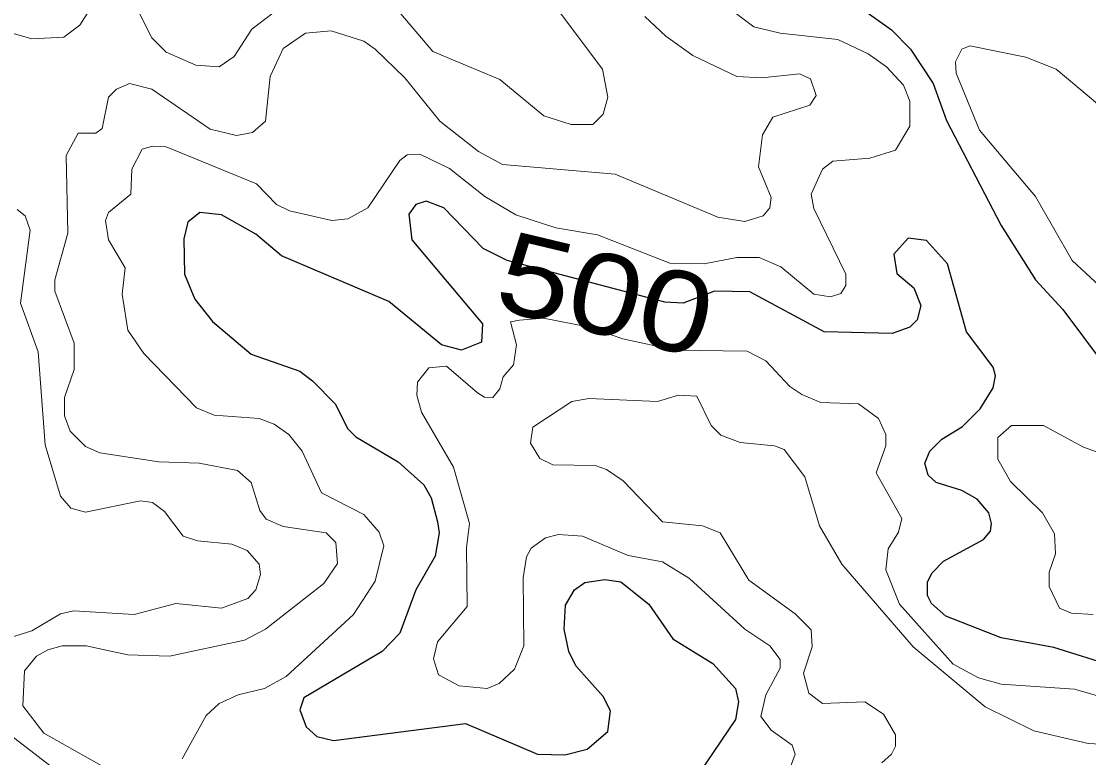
# Model space of a CAD drawing. Extents: x 577 to 602.9, y 7483.8 to 7511.6.
# Drawn here: x 584.433 to 585.493, y 7497.389 to 7498.12 of the extents above; entities that cross this region are included whole.
import ezdxf
from ezdxf.enums import TextEntityAlignment as Align

# ---------------------------------------------------------------- set-up
doc = ezdxf.new("R2010")
doc.units = 0
doc.header["$LTSCALE"] = 0.032
doc.layers.add('1', color=7, linetype='Continuous', lineweight=25)
doc.layers.add('2', color=7, linetype='Continuous', lineweight=13)
doc.layers.add('61', color=7, linetype='Continuous')

msp = doc.modelspace()

# ---------------------------------------------------------------- linework, layer by layer
at = {"layer": '1'}
for points in [[(585.2685, 7498.1319), (585.2971, 7498.1112), (585.3162, 7498.0921), (585.3385, 7498.058), (585.352, 7498.0214), (585.4061, 7497.9172), (585.4403, 7497.8631), (585.4673, 7497.8337), (585.5086, 7497.7788)], [(585.3981, 7497.7765), (585.3719, 7497.8114), (585.3528, 7497.879), (585.3321, 7497.9021), (585.3138, 7497.9045), (585.2995, 7497.8886), (585.3027, 7497.8695), (585.3194, 7497.8552), (585.3265, 7497.8377), (585.3226, 7497.8234), (585.3154, 7497.8162), (585.2979, 7497.8099), (585.2303, 7497.8114), (585.1564, 7497.8512), (585.1214, 7497.852), (585.0904, 7497.8401), (585.0721, 7497.8409), (584.9155, 7497.8823), (584.8916, 7497.8941), (584.8526, 7497.9347), (584.8351, 7497.9411), (584.8248, 7497.9379), (584.8176, 7497.9283), (584.8208, 7497.9029), (584.8908, 7497.8194), (584.89, 7497.8011), (584.8701, 7497.7932), (584.8502, 7497.7987), (584.7978, 7497.8417), (584.6912, 7497.887), (584.6658, 7497.9085), (584.6316, 7497.9275), (584.6101, 7497.9299), (584.5982, 7497.9204), (584.5942, 7497.9037), (584.595, 7497.8687), (584.6053, 7497.8441), (584.6228, 7497.8218), (584.661, 7497.7892), (584.7095, 7497.7725), (584.7222, 7497.7629), (584.7445, 7497.7399), (584.7572, 7497.7152), (584.7651, 7497.7073), (584.8073, 7497.6826), (584.8327, 7497.6596), (584.8399, 7497.6468), (584.8463, 7497.623), (584.8478, 7497.6119), (584.8439, 7497.5888), (584.8248, 7497.5554), (584.8089, 7497.5125), (584.7914, 7497.4942), (584.7135, 7497.4481), (584.7095, 7497.4361), (584.7158, 7497.4194), (584.7262, 7497.4099), (584.7429, 7497.4059), (584.8741, 7497.4226), (584.9457, 7497.3924), (584.9727, 7497.3916), (584.995, 7497.3972), (585.0156, 7497.4147), (585.018, 7497.4353), (585.0109, 7497.4496), (584.9838, 7497.4799), (584.9767, 7497.4942), (584.9719, 7497.5164), (584.9735, 7497.5403), (584.9822, 7497.5554), (584.9926, 7497.5626), (585.0124, 7497.5657), (585.0284, 7497.5634), (585.0562, 7497.5411), (585.08, 7497.5069), (585.1198, 7497.4822), (585.1421, 7497.4576), (585.1452, 7497.4441), (585.1421, 7497.4266), (585.1063, 7497.3733)], [(585.5198, 7497.4791), (585.4585, 7497.4981), (585.4061, 7497.5077), (585.3512, 7497.5292), (585.3369, 7497.5419), (585.3329, 7497.5498), (585.3329, 7497.5634), (585.3377, 7497.5721), (585.3488, 7497.584), (585.3886, 7497.6055), (585.3957, 7497.6135), (585.3965, 7497.6214), (585.3941, 7497.6317), (585.3822, 7497.6453), (585.3671, 7497.654), (585.3417, 7497.662), (585.3337, 7497.6691), (585.3305, 7497.681), (585.3353, 7497.693), (585.3472, 7497.7049), (585.3679, 7497.7176), (585.3854, 7497.7351), (585.3981, 7497.7558), (585.4005, 7497.7677), (585.3981, 7497.7765)]]:
    msp.add_lwpolyline(points, dxfattribs=at)
at = {"layer": '2'}
for points in [[(584.8097, 7498.1271), (584.8415, 7498.0898), (584.9083, 7498.0619), (584.952, 7498.0261), (584.9791, 7498.0174), (585.0005, 7498.0174), (585.0109, 7498.0277), (585.0156, 7498.0444), (585.0101, 7498.0723), (584.9393, 7498.1669)], [(584.4121, 7498.1112), (584.4431, 7498.1025), (584.4749, 7498.1041), (584.4908, 7498.116), (584.5131, 7498.151)], [(584.5385, 7498.151), (584.5624, 7498.1033), (584.5767, 7498.089), (584.6061, 7498.0762), (584.6292, 7498.0747), (584.6443, 7498.085), (584.6618, 7498.112), (584.6825, 7498.1279)], [(585.1246, 7498.1414), (585.1604, 7498.1144), (585.1866, 7498.108), (585.2438, 7498.1017), (585.2741, 7498.0874), (585.2924, 7498.0747), (585.3091, 7498.0564), (585.3154, 7498.0405), (585.3154, 7498.0158), (585.3011, 7497.992), (585.2757, 7497.984), (585.2391, 7497.9808), (585.2287, 7497.9729), (585.2176, 7497.9482), (585.22, 7497.9339), (585.2518, 7497.8687), (585.2518, 7497.8576), (585.247, 7497.8496), (585.2367, 7497.8464), (585.22, 7497.8488), (585.1874, 7497.8759), (585.1659, 7497.8854), (585.1437, 7497.8854), (585.1111, 7497.879), (585.0769, 7497.8798), (585.0053, 7497.9077), (584.9639, 7497.9148), (584.9242, 7497.9275), (584.8932, 7497.9458), (584.8582, 7497.9737), (584.8288, 7497.988), (584.816, 7497.9872), (584.8089, 7497.9816), (584.7771, 7497.9347), (584.7572, 7497.9236), (584.7413, 7497.922), (584.6992, 7497.9315), (584.6864, 7497.9379), (584.6665, 7497.9586), (584.5767, 7497.9951), (584.5632, 7497.9959), (584.5528, 7497.9927), (584.5425, 7497.9729), (584.5417, 7497.9482), (584.5194, 7497.9299), (584.5163, 7497.922), (584.5194, 7497.9029), (584.5361, 7497.8751), (584.533, 7497.8488), (584.5385, 7497.813), (584.5544, 7497.79), (584.6069, 7497.7359), (584.6244, 7497.7288), (584.6689, 7497.7256), (584.684, 7497.72), (584.6984, 7497.7097), (584.7119, 7497.693), (584.731, 7497.6516), (584.7731, 7497.6301), (584.7882, 7497.6127), (584.793, 7497.5991), (584.7842, 7497.5641), (584.7628, 7497.5308), (584.696, 7497.4695), (584.6745, 7497.4576), (584.6483, 7497.4512), (584.6292, 7497.4425), (584.6165, 7497.4306)], [(584.5226, 7497.3749), (584.455, 7497.4131), (584.4344, 7497.4401), (584.4359, 7497.4751), (584.4479, 7497.4894), (584.459, 7497.4958), (584.4733, 7497.4997), (584.4972, 7497.4997), (584.5385, 7497.491), (584.5799, 7497.4894), (584.6546, 7497.5053), (584.6753, 7497.5164), (584.7333, 7497.5618), (584.7469, 7497.5816), (584.7453, 7497.6023), (584.7357, 7497.6119), (584.6928, 7497.6182), (584.6761, 7497.6254), (584.6697, 7497.6341), (584.661, 7497.662), (584.6475, 7497.6739), (584.6093, 7497.681), (584.5695, 7497.6826), (584.5107, 7497.6914), (584.4964, 7497.6977), (584.4813, 7497.7128), (584.4757, 7497.728), (584.4757, 7497.7462), (584.4852, 7497.7741), (584.4852, 7497.8003), (584.4662, 7497.852), (584.4662, 7497.8631), (584.4789, 7497.9093), (584.4773, 7497.9864), (584.4892, 7498.0087), (584.5067, 7498.0087), (584.5131, 7498.0134), (584.5194, 7498.0444), (584.5274, 7498.0524), (584.5401, 7498.058), (584.5624, 7498.0524), (584.6204, 7498.0126), (584.6467, 7498.0063), (584.6626, 7498.0094), (584.6753, 7498.0206), (584.6801, 7498.0651), (584.6928, 7498.0929), (584.7151, 7498.108), (584.7405, 7498.1104), (584.7731, 7498.1001), (584.7842, 7498.0921), (584.8137, 7498.0635), (584.8486, 7498.0206), (584.8868, 7497.9904), (584.9107, 7497.9776), (585.0228, 7497.9681), (585.1246, 7497.9252), (585.1516, 7497.9212), (585.1699, 7497.9267), (585.1763, 7497.9347), (585.1778, 7497.945), (585.1651, 7497.9753), (585.1691, 7498.0071), (585.1794, 7498.0246), (585.216, 7498.0365), (585.2224, 7498.046), (585.2168, 7498.0627), (585.2057, 7498.0675), (585.1683, 7498.0635), (585.1437, 7498.0651), (585.0999, 7498.0858), (585.0729, 7498.1049), (585.0522, 7498.1247)], [(585.5142, 7498.0277), (585.4609, 7498.0723), (585.4307, 7498.0842), (585.375, 7498.0953), (585.3671, 7498.0921), (585.3607, 7498.0794), (585.3615, 7498.0683), (585.3846, 7498.0118), (585.4403, 7497.9458), (585.4768, 7497.8822), (585.5086, 7497.8528)], [(584.4137, 7497.5053), (584.4431, 7497.5148), (584.4717, 7497.5315), (584.4845, 7497.5347), (584.5449, 7497.5308), (584.5862, 7497.5419), (584.6316, 7497.5371), (584.6578, 7497.5467), (584.6658, 7497.5554), (584.6705, 7497.5705), (584.6689, 7497.5808), (584.657, 7497.5944), (584.6419, 7497.6007), (584.6077, 7497.6039), (584.5934, 7497.6087), (584.5751, 7497.6333), (584.5632, 7497.6421), (584.5512, 7497.6437), (584.4964, 7497.6325), (584.4821, 7497.6365), (584.4717, 7497.6484), (584.4566, 7497.6993), (584.4495, 7497.7916), (584.432, 7497.8401), (584.4415, 7497.9124), (584.4367, 7497.9267), (584.4288, 7497.9331)], [(585.3075, 7497.6262), (585.282, 7497.6715), (585.2916, 7497.6985), (585.2916, 7497.7097), (585.2844, 7497.7256), (585.2645, 7497.7399), (585.2271, 7497.7415), (585.2081, 7497.7494), (585.1961, 7497.7574), (585.1723, 7497.7828), (585.154, 7497.7924), (585.0824, 7497.7932), (585.0303, 7497.8044), (584.9956, 7497.8165), (584.9515, 7497.8252), (584.9276, 7497.823), (584.9189, 7497.8216), (584.9248, 7497.7985), (584.9218, 7497.7788), (584.9115, 7497.7669), (584.9083, 7497.755), (584.9011, 7497.7462), (584.893, 7497.7466), (584.886, 7497.751), (584.855, 7497.7773), (584.8375, 7497.7757), (584.8264, 7497.7614), (584.8256, 7497.7486), (584.8304, 7497.7319), (584.8622, 7497.6771), (584.8781, 7497.6214), (584.8749, 7497.5975), (584.8757, 7497.5387), (584.8463, 7497.5037), (584.8423, 7497.487), (584.8471, 7497.4711), (584.8677, 7497.46), (584.8956, 7497.4576), (584.9075, 7497.4624), (584.9226, 7497.4767), (584.9321, 7497.4997), (584.9313, 7497.5673), (584.9345, 7497.588), (584.9393, 7497.5968), (584.9536, 7497.6071), (584.9663, 7497.6103), (584.9902, 7497.6087), (585.0355, 7497.5896), (585.0697, 7497.5832), (585.0967, 7497.5665), (585.1516, 7497.5164), (585.1763, 7497.4997), (585.1866, 7497.4862), (585.1866, 7497.4775), (585.1723, 7497.4512), (585.1675, 7497.4298), (585.1778, 7497.4162), (585.1985, 7497.4011), (585.2017, 7497.3924), (585.1969, 7497.3797)], [(585.2876, 7497.3836), (585.2971, 7497.3924), (585.3011, 7497.4003), (585.3011, 7497.4115), (585.2892, 7497.4321), (585.2709, 7497.4441), (585.2287, 7497.4425), (585.2152, 7497.4528), (585.2097, 7497.4727), (585.2184, 7497.4989), (585.2176, 7497.5156), (585.2017, 7497.5315), (585.1556, 7497.5649), (585.127, 7497.6119), (585.1095, 7497.619), (585.0697, 7497.623), (585.0307, 7497.6635), (585.014, 7497.6747), (585.0029, 7497.6787), (584.9608, 7497.6794), (584.948, 7497.6858), (584.9385, 7497.7009), (584.9409, 7497.7168), (584.9798, 7497.7423), (584.9965, 7497.7454), (585.0649, 7497.7423), (585.0856, 7497.7486), (585.1039, 7497.7478), (585.1182, 7497.7184), (585.1278, 7497.7089), (585.1468, 7497.7017), (585.181, 7497.6985), (585.1906, 7497.6946), (585.2112, 7497.6675), (585.2256, 7497.619), (585.2478, 7497.5808), (585.3186, 7497.4989), (585.3902, 7497.4393), (585.4387, 7497.4155), (585.4927, 7497.4027), (585.5548, 7497.3995)], [(585.4975, 7497.5308), (585.476, 7497.5323), (585.4641, 7497.5371), (585.4538, 7497.5586), (585.4538, 7497.5729), (585.4601, 7497.5912), (585.4593, 7497.6111), (585.4474, 7497.6317), (585.4156, 7497.6628), (585.4029, 7497.685), (585.4029, 7497.7065), (585.4164, 7497.7184), (585.4482, 7497.7184), (585.488, 7497.6969), (585.5365, 7497.6794)], [(585.5285, 7497.4425), (585.4792, 7497.4568), (585.4061, 7497.4616), (585.3838, 7497.4679), (585.3584, 7497.4815), (585.3051, 7497.5411), (585.2916, 7497.5753), (585.2939, 7497.596), (585.3043, 7497.6127), (585.3075, 7497.6262)], [(584.6165, 7497.4306), (584.5926, 7497.3876)], [(584.4813, 7497.3654), (584.4057, 7497.4234)]]:
    msp.add_lwpolyline(points, dxfattribs=at)

# ---------------------------------------------------------------- texts
at = {"layer": '61', "width": 1.2}
msp.add_text('500', height=0.08, rotation=346.539, dxfattribs=at).set_placement((585.0042, 7497.8099), align=Align.CENTER)

doc.saveas('drawing.dxf')
